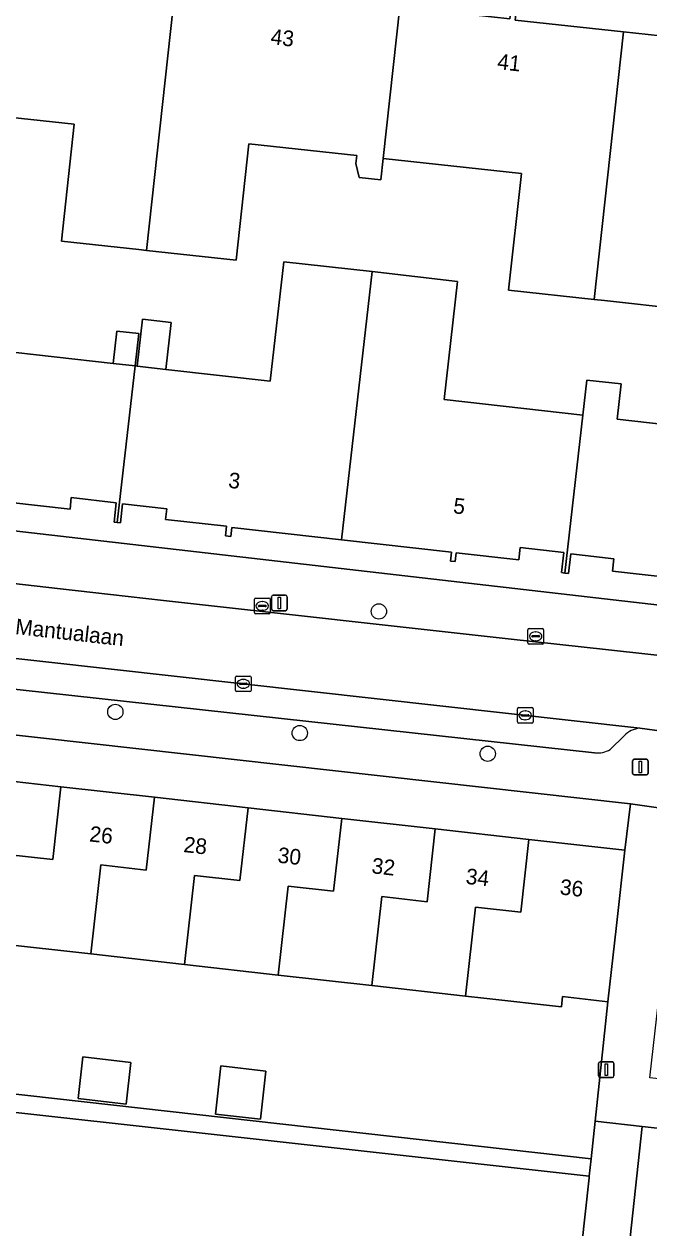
# Model space of a CAD drawing. Extents: x 162082 to 163401, y 388089 to 388636.
# Drawn here: x 162714.5 to 162754.6, y 388131.1 to 388208.4 of the extents above; entities that cross this region are included whole.
import ezdxf

# ---------------------------------------------------------------- set-up
doc = ezdxf.new("R2010")
doc.units = 0
for name, color, linetype in [('IMGEO_Boom', 7, 'Continuous'), ('IMGEO_Erf', 7, 'Continuous'), ('IMGEO_Kolk', 7, 'Continuous'), ('IMGEO_Lichtmast', 7, 'Continuous'), ('IMGEO_Muur', 7, 'Continuous'), ('IMGEO_Openbare_ruimte_label', 7, 'Continuous'), ('IMGEO_Pand', 7, 'Continuous'), ('IMGEO_Pand_nummerreeks', 7, 'Continuous'), ('IMGEO_Parkeervlak_open', 7, 'Continuous'), ('IMGEO_Rijbaan_lokaal_open', 7, 'Continuous'), ('IMGEO_Voetpad_open', 7, 'Continuous')]:
    doc.layers.add(name, color=color, linetype=linetype)

msp = doc.modelspace()

# ---------------------------------------------------------------- linework, layer by layer
at = {"layer": 'IMGEO_Boom'}
for centre in [(162737.249, 388170.682), (162720.359, 388164.238), (162732.179, 388162.883), (162744.226, 388161.554)]:
    msp.add_circle(centre, 0.489, dxfattribs=at)
at = {"layer": 'IMGEO_Erf'}
for points in [[(162767.722, 388208.275), (162710.107, 388214.707), (162709.83, 388212.61), (162716.996, 388211.825), (162717.055, 388212.363), (162717.33, 388212.333), (162717.271, 388211.798), (162724.237, 388211.019), (162731.262, 388210.233), (162731.317, 388210.742), (162731.584, 388210.712), (162731.531, 388210.232), (162738.585, 388209.46), (162745.641, 388208.688), (162745.699, 388209.216), (162746.058, 388209.176), (162745.995, 388208.607), (162752.938, 388207.858), (162760.04, 388207.092), (162760.098, 388207.622), (162760.382, 388207.591), (162760.325, 388207.072), (162767.499, 388206.287)], [(162690.136, 388165.428), (162690.025, 388164.519), (162692.944, 388164.19), (162692.715, 388162.163), (162698.866, 388161.469), (162704.866, 388160.792), (162710.866, 388160.116), (162716.866, 388159.439), (162722.866, 388158.762), (162728.866, 388158.085), (162734.867, 388157.408), (162740.866, 388156.732), (162746.866, 388156.055), (162753.017, 388155.361), (162753.371, 388158.332)], [(162724.791, 388148.035), (162718.788, 388148.712), (162712.786, 388149.389), (162710.922, 388149.599), (162706.783, 388150.066), (162700.78, 388150.743), (162694.777, 388151.42), (162692.591, 388151.667), (162688.625, 388152.114), (162687.557, 388142.698), (162750.849, 388135.576), (162751.105, 388137.978), (162751.921, 388145.652), (162749.019, 388145.98), (162748.944, 388145.311), (162743.976, 388145.871), (162742.794, 388146.004), (162736.796, 388146.681), (162730.793, 388147.358)], [(162721.342, 388141.761), (162721.043, 388139.088), (162717.966, 388139.432), (162718.265, 388142.106)], [(162686.416, 388132.5), (162692.567, 388131.812), (162698.577, 388131.139), (162704.584, 388130.467), (162710.59, 388129.795), (162716.595, 388129.123), (162722.602, 388128.45), (162728.607, 388127.778), (162734.613, 388127.106), (162740.619, 388126.434), (162741.808, 388126.301), (162746.777, 388125.745), (162749.751, 388125.412), (162750.72, 388134.36), (162750.73, 388134.453), (162687.422, 388141.491)], [(162727.129, 388141.527), (162730.014, 388141.204), (162729.668, 388138.119), (162726.784, 388138.443)], [(162817.616, 388132.026), (162813.209, 388132.465), (162813.117, 388131.452), (162774.618, 388135.355), (162754.126, 388137.65), (162753.09, 388128.162), (162759.25, 388127.458), (162765.261, 388126.772), (162771.273, 388126.085), (162777.284, 388125.399), (162783.297, 388124.712), (162789.309, 388124.025), (162795.321, 388123.339), (162801.333, 388122.652), (162807.344, 388121.965), (162813.503, 388121.262), (162816.444, 388120.926)]]:
    msp.add_lwpolyline(points, close=True, dxfattribs=at)
for points in [[(162756.689, 388190.076), (162751.719, 388190.62), (162751.056, 388190.693), (162745.568, 388191.293), (162746.386, 388198.77), (162737.519, 388199.74), (162737.368, 388198.365), (162735.984, 388198.517), (162735.773, 388199.418), (162735.828, 388199.925), (162728.913, 388200.681), (162728.096, 388193.21), (162722.353, 388193.838), (162721.873, 388193.891), (162716.902, 388194.435), (162717.722, 388201.931), (162708.768, 388202.91)], [(162712.643, 388187.449), (162720.225, 388186.589), (162720.46, 388188.667), (162721.862, 388188.508), (162721.626, 388186.43), (162721.749, 388186.416), (162722.09, 388189.424), (162723.932, 388189.215), (162723.591, 388186.207), (162730.289, 388185.448), (162731.159, 388193.118), (162736.812, 388192.477), (162742.286, 388191.856), (162741.427, 388184.283), (162750.328, 388183.273), (162750.584, 388185.527), (162752.78, 388185.278), (162752.524, 388183.024), (162758.931, 388182.297)], [(162756.227, 388172.812), (162752.226, 388173.265), (162752.317, 388174.061), (162749.543, 388174.375), (162749.401, 388173.121), (162749.178, 388173.146), (162748.953, 388173.171), (162749.099, 388174.464), (162746.306, 388174.78), (162746.216, 388173.988), (162742.211, 388174.442), (162742.147, 388173.878), (162741.841, 388173.912), (162741.906, 388174.48), (162734.864, 388175.279), (162727.823, 388176.077), (162727.757, 388175.492), (162727.422, 388175.53), (162727.491, 388176.144), (162723.575, 388176.588), (162723.651, 388177.263), (162720.828, 388177.584), (162720.689, 388176.357), (162720.485, 388176.38), (162720.279, 388176.403), (162720.421, 388177.654), (162717.537, 388177.981), (162717.454, 388177.245), (162713.462, 388177.697)], [(162705.689, 388176.792), (162763.406, 388170.138)]]:
    msp.add_lwpolyline(points, dxfattribs=at)
at = {"layer": 'IMGEO_Kolk'}
for p, q in [((162729.273, 388170.609), (162729.273, 388171.461)), ((162729.348, 388171.535), (162730.2, 388171.535)), ((162730.274, 388171.461), (162730.274, 388170.609)), ((162729.532, 388171.029), (162729.532, 388171.041)), ((162729.97, 388170.992), (162729.572, 388170.992)), ((162729.575, 388171.078), (162729.973, 388171.078)), ((162729.784, 388170.755), (162729.759, 388170.755)), ((162729.761, 388171.315), (162729.786, 388171.315)), ((162730.016, 388171.041), (162730.016, 388171.029)), ((162730.2, 388170.535), (162729.348, 388170.535)), ((162746.802, 388168.661), (162746.802, 388169.513)), ((162746.877, 388169.587), (162747.729, 388169.587)), ((162747.104, 388169.13), (162747.502, 388169.13)), ((162747.29, 388169.367), (162747.315, 388169.367)), ((162747.803, 388169.513), (162747.803, 388168.661)), ((162747.729, 388168.587), (162746.877, 388168.587)), ((162747.061, 388169.081), (162747.061, 388169.093)), ((162747.499, 388169.044), (162747.101, 388169.044)), ((162747.313, 388168.807), (162747.288, 388168.807)), ((162747.545, 388169.093), (162747.545, 388169.081)), ((162728.058, 388165.615), (162728.058, 388166.467)), ((162728.133, 388166.541), (162728.985, 388166.541)), ((162728.317, 388166.035), (162728.317, 388166.047)), ((162728.36, 388166.084), (162728.758, 388166.084)), ((162728.546, 388166.321), (162728.571, 388166.321)), ((162728.801, 388166.047), (162728.801, 388166.035)), ((162729.059, 388166.467), (162729.059, 388165.615)), ((162728.985, 388165.541), (162728.133, 388165.541)), ((162728.755, 388165.998), (162728.357, 388165.998)), ((162728.569, 388165.761), (162728.544, 388165.761)), ((162746.203, 388164.518), (162747.055, 388164.518)), ((162746.128, 388163.592), (162746.128, 388164.444)), ((162746.387, 388164.012), (162746.387, 388164.024)), ((162746.825, 388163.975), (162746.427, 388163.975)), ((162746.43, 388164.061), (162746.828, 388164.061)), ((162746.639, 388163.738), (162746.614, 388163.738)), ((162746.616, 388164.298), (162746.641, 388164.298)), ((162746.871, 388164.024), (162746.871, 388164.012)), ((162747.129, 388164.444), (162747.129, 388163.592)), ((162747.055, 388163.518), (162746.203, 388163.518))]:
    msp.add_line(p, q, dxfattribs=at)
for points in [[(162729.273, 388170.609), (162729.273, 388171.461)], [(162729.348, 388171.535), (162730.2, 388171.535)], [(162730.274, 388171.461), (162730.274, 388170.609)], [(162730.2, 388170.535), (162729.348, 388170.535)], [(162746.802, 388168.661), (162746.802, 388169.513)], [(162746.877, 388169.587), (162747.729, 388169.587)], [(162747.803, 388169.513), (162747.803, 388168.661)], [(162747.729, 388168.587), (162746.877, 388168.587)], [(162728.058, 388165.615), (162728.058, 388166.467)], [(162728.133, 388166.541), (162728.985, 388166.541)], [(162729.059, 388166.467), (162729.059, 388165.615)], [(162728.985, 388165.541), (162728.133, 388165.541)], [(162746.203, 388164.518), (162747.055, 388164.518)], [(162746.128, 388163.592), (162746.128, 388164.444)], [(162747.129, 388164.444), (162747.129, 388163.592)], [(162747.055, 388163.518), (162746.203, 388163.518)]]:
    msp.add_lwpolyline(points, dxfattribs=at)
for centre, radius, start, end in [((162729.35, 388171.459), 0.0765, 91.55205, 178.44795), ((162729.35, 388171.459), 0.0765, 91.55205, 178.44795), ((162730.198, 388171.459), 0.0765, 1.55205, 88.44795), ((162730.198, 388171.459), 0.0765, 1.55205, 88.44795), ((162729.572, 388171.038), 0.0403, 85.87752, 175.75265), ((162729.569, 388171.028), 0.0366, 178.93798, 274.71019), ((162729.973, 388171.035), 0.043, 264.86636, 352.45326), ((162729.977, 388171.04), 0.0386, 1.73085, 96.63898), ((162729.35, 388170.611), 0.0765, 181.55205, 268.44795), ((162729.35, 388170.611), 0.0765, 181.55205, 268.44795), ((162730.198, 388170.611), 0.0765, 271.55205, 358.44795), ((162730.198, 388170.611), 0.0765, 271.55205, 358.44795), ((162746.879, 388169.511), 0.0765, 91.55205, 178.44795), ((162746.879, 388169.511), 0.0765, 91.55205, 178.44795), ((162747.101, 388169.09), 0.0403, 85.87752, 175.75265), ((162747.506, 388169.092), 0.0386, 1.73085, 96.63898), ((162747.727, 388169.511), 0.0765, 1.55205, 88.44795), ((162747.727, 388169.511), 0.0765, 1.55205, 88.44795), ((162746.879, 388168.663), 0.0765, 181.55205, 268.44795), ((162746.879, 388168.663), 0.0765, 181.55205, 268.44795), ((162747.098, 388169.08), 0.0366, 178.93798, 274.71019), ((162747.502, 388169.087), 0.043, 264.86636, 352.45326), ((162747.727, 388168.663), 0.0765, 271.55205, 358.44795), ((162747.727, 388168.663), 0.0765, 271.55205, 358.44795), ((162728.135, 388166.465), 0.0765, 91.55205, 178.44795), ((162728.135, 388166.465), 0.0765, 91.55205, 178.44795), ((162728.357, 388166.044), 0.0403, 85.87752, 175.75265), ((162728.354, 388166.034), 0.0366, 178.93798, 274.71019), ((162728.758, 388166.041), 0.043, 264.86636, 352.45326), ((162728.762, 388166.046), 0.0386, 1.73085, 96.63898), ((162728.983, 388166.465), 0.0765, 1.55205, 88.44795), ((162728.983, 388166.465), 0.0765, 1.55205, 88.44795), ((162728.135, 388165.617), 0.0765, 181.55205, 268.44795), ((162728.135, 388165.617), 0.0765, 181.55205, 268.44795), ((162728.983, 388165.617), 0.0765, 271.55205, 358.44795), ((162728.983, 388165.617), 0.0765, 271.55205, 358.44795), ((162746.205, 388164.442), 0.0765, 91.55205, 178.44795), ((162746.205, 388164.442), 0.0765, 91.55205, 178.44795), ((162747.053, 388164.442), 0.0765, 1.55205, 88.44795), ((162747.053, 388164.442), 0.0765, 1.55205, 88.44795), ((162746.427, 388164.021), 0.0403, 85.87752, 175.75265), ((162746.424, 388164.011), 0.0366, 178.93798, 274.71019), ((162746.828, 388164.018), 0.043, 264.86636, 352.45326), ((162746.832, 388164.023), 0.0386, 1.73085, 96.63898), ((162746.205, 388163.594), 0.0765, 181.55205, 268.44795), ((162746.205, 388163.594), 0.0765, 181.55205, 268.44795), ((162747.053, 388163.594), 0.0765, 271.55205, 358.44795), ((162747.053, 388163.594), 0.0765, 271.55205, 358.44795)]:
    msp.add_arc(centre, radius, start, end, dxfattribs=at)
for centre, major_axis, ratio, start_param, end_param in [((162729.76, 388171.035), (-0.387, 0.002), 0.722429, 4.712389, 7.853982), ((162729.785, 388171.035), (-0.39, 0.002), 0.717154, 1.570796, 4.712389), ((162747.289, 388169.087), (-0.387, 0.002), 0.722429, 4.712389, 7.853982), ((162747.314, 388169.087), (-0.39, 0.002), 0.717154, 1.570796, 4.712389), ((162728.545, 388166.041), (-0.387, 0.002), 0.722429, 4.712389, 7.853982), ((162728.57, 388166.041), (-0.39, 0.002), 0.717154, 1.570796, 4.712389), ((162746.615, 388164.018), (-0.387, 0.002), 0.722429, 4.712389, 7.853982), ((162746.64, 388164.018), (-0.39, 0.002), 0.717154, 1.570796, 4.712389)]:
    msp.add_ellipse(centre, major_axis=major_axis, ratio=ratio, start_param=start_param, end_param=end_param, dxfattribs=at)
at = {"layer": 'IMGEO_Lichtmast'}
for p, q in [((162730.371, 388170.825), (162730.371, 388171.625)), ((162730.371, 388171.625), (162730.371, 388170.825)), ((162730.471, 388171.725), (162731.261, 388171.725)), ((162731.261, 388171.725), (162730.471, 388171.725)), ((162731.361, 388171.625), (162731.361, 388170.825)), ((162731.361, 388170.825), (162731.361, 388171.625)), ((162731.261, 388170.725), (162730.471, 388170.725)), ((162730.471, 388170.725), (162731.261, 388170.725)), ((162753.512, 388160.298), (162753.512, 388161.098)), ((162753.512, 388161.098), (162753.512, 388160.298)), ((162753.612, 388161.198), (162754.402, 388161.198)), ((162754.402, 388161.198), (162753.612, 388161.198)), ((162754.502, 388161.098), (162754.502, 388160.298)), ((162754.502, 388160.298), (162754.502, 388161.098)), ((162754.402, 388160.198), (162753.612, 388160.198)), ((162753.612, 388160.198), (162754.402, 388160.198)), ((162751.328, 388140.886), (162751.328, 388141.686)), ((162751.328, 388141.686), (162751.328, 388140.886)), ((162751.428, 388141.786), (162752.218, 388141.786)), ((162752.218, 388141.786), (162751.428, 388141.786)), ((162752.318, 388141.686), (162752.318, 388140.886)), ((162752.318, 388140.886), (162752.318, 388141.686)), ((162752.218, 388140.786), (162751.428, 388140.786)), ((162751.428, 388140.786), (162752.218, 388140.786))]:
    msp.add_line(p, q, dxfattribs=at)
for points in [[(162730.791, 388171.6), (162730.941, 388171.6), (162730.941, 388170.85), (162730.791, 388170.85), (162730.791, 388171.6)], [(162753.932, 388161.073), (162754.082, 388161.073), (162754.082, 388160.323), (162753.932, 388160.323), (162753.932, 388161.073)], [(162751.748, 388141.661), (162751.898, 388141.661), (162751.898, 388140.911), (162751.748, 388140.911), (162751.748, 388141.661)]]:
    msp.add_lwpolyline(points, dxfattribs=at)
for centre, start, end in [((162730.471, 388171.625), 90, 180), ((162730.471, 388171.625), 90, 180), ((162731.261, 388171.625), 0, 90), ((162731.261, 388171.625), 360, 90), ((162730.471, 388170.825), 180, 270), ((162730.471, 388170.825), 180, 270), ((162731.261, 388170.825), 270, 0), ((162731.261, 388170.825), 270, 0), ((162753.612, 388161.098), 90, 180), ((162753.612, 388161.098), 90, 180), ((162754.402, 388161.098), 0, 90), ((162754.402, 388161.098), 360, 90), ((162753.612, 388160.298), 180, 270), ((162753.612, 388160.298), 180, 270), ((162754.402, 388160.298), 270, 0), ((162754.402, 388160.298), 270, 0), ((162751.428, 388141.686), 90, 180), ((162751.428, 388141.686), 90, 180), ((162752.218, 388141.686), 0, 90), ((162752.218, 388141.686), 360, 90), ((162751.428, 388140.886), 180, 270), ((162751.428, 388140.886), 180, 270), ((162752.218, 388140.886), 270, 0), ((162752.218, 388140.886), 270, 0)]:
    msp.add_arc(centre, 0.1, start, end, dxfattribs=at)
at = {"layer": 'IMGEO_Muur'}
msp.add_lwpolyline([(162749.751, 388125.412), (162750.72, 388134.36)], dxfattribs=at)
at = {"layer": 'IMGEO_Pand'}
for points in [[(162722.353, 388193.838), (162724.237, 388211.019), (162717.271, 388211.798), (162717.33, 388212.333), (162717.055, 388212.363), (162716.996, 388211.825), (162709.83, 388212.61), (162708.768, 388202.91), (162717.722, 388201.931), (162716.902, 388194.435), (162721.873, 388193.891)], [(162738.585, 388209.46), (162731.531, 388210.232), (162731.584, 388210.712), (162731.317, 388210.742), (162731.262, 388210.233), (162724.237, 388211.019), (162722.353, 388193.838), (162728.096, 388193.21), (162728.913, 388200.681), (162735.828, 388199.925), (162735.773, 388199.418), (162735.984, 388198.517), (162737.368, 388198.365), (162737.519, 388199.74)], [(162737.519, 388199.74), (162746.386, 388198.77), (162745.568, 388191.293), (162751.056, 388190.693), (162752.938, 388207.858), (162745.995, 388208.607), (162746.058, 388209.176), (162745.699, 388209.216), (162745.641, 388208.688), (162738.585, 388209.46)], [(162751.056, 388190.693), (162751.719, 388190.62), (162756.689, 388190.076), (162757.354, 388196.153), (162766.283, 388195.176), (162766.432, 388196.537), (162767.499, 388206.287), (162760.325, 388207.072), (162760.382, 388207.591), (162760.098, 388207.622), (162760.04, 388207.092), (162752.938, 388207.858)], [(162721.626, 388186.43), (162720.225, 388186.589), (162712.643, 388187.449), (162713.504, 388195.041), (162712.849, 388195.115), (162707.88, 388195.679), (162706.975, 388187.702), (162705.936, 388178.541), (162713.185, 388177.719), (162713.124, 388177.183), (162713.4, 388177.152), (162713.462, 388177.697), (162717.454, 388177.245), (162717.537, 388177.981), (162720.421, 388177.654), (162720.279, 388176.403), (162720.485, 388176.38)], [(162736.812, 388192.477), (162731.159, 388193.118), (162730.289, 388185.448), (162723.591, 388186.207), (162721.749, 388186.416), (162721.626, 388186.43), (162720.485, 388176.38), (162720.689, 388176.357), (162720.828, 388177.584), (162723.651, 388177.263), (162723.575, 388176.588), (162727.491, 388176.144), (162727.422, 388175.53), (162727.757, 388175.492), (162727.823, 388176.077), (162734.864, 388175.279)], [(162736.812, 388192.477), (162734.864, 388175.279), (162741.906, 388174.48), (162741.841, 388173.912), (162742.147, 388173.878), (162742.211, 388174.442), (162746.216, 388173.988), (162746.306, 388174.78), (162749.099, 388174.464), (162748.953, 388173.171), (162749.178, 388173.146), (162750.328, 388183.273), (162741.427, 388184.283), (162742.286, 388191.856)], [(162721.749, 388186.416), (162723.591, 388186.207), (162723.932, 388189.215), (162722.09, 388189.424)], [(162765.536, 388189.17), (162760.568, 388189.734), (162759.785, 388189.823), (162758.931, 388182.297), (162752.524, 388183.024), (162752.78, 388185.278), (162750.584, 388185.527), (162750.328, 388183.273), (162749.178, 388173.146), (162749.401, 388173.121), (162749.543, 388174.375), (162752.317, 388174.061), (162752.226, 388173.265), (162756.227, 388172.812), (162756.174, 388172.345), (162756.446, 388172.314), (162756.501, 388172.8), (162763.588, 388171.997)], [(162720.225, 388186.589), (162721.626, 388186.43), (162721.862, 388188.508), (162720.46, 388188.667)], [(162713.427, 388155.1), (162716.343, 388154.771), (162716.866, 388159.439), (162710.866, 388160.116), (162710.344, 388155.448), (162707.425, 388155.777), (162706.783, 388150.066), (162710.922, 388149.599), (162712.786, 388149.389)], [(162722.866, 388158.762), (162716.866, 388159.439), (162716.343, 388154.771), (162713.427, 388155.1), (162712.786, 388149.389), (162718.788, 388148.712), (162719.428, 388154.423), (162722.344, 388154.094)], [(162722.866, 388158.762), (162722.344, 388154.094), (162719.428, 388154.423), (162718.788, 388148.712), (162724.791, 388148.035), (162725.43, 388153.745), (162728.343, 388153.417), (162728.866, 388158.085)], [(162730.793, 388147.358), (162731.432, 388153.068), (162734.344, 388152.739), (162734.867, 388157.408), (162728.866, 388158.085), (162728.343, 388153.417), (162725.43, 388153.745), (162724.791, 388148.035)], [(162736.796, 388146.681), (162737.434, 388152.391), (162740.343, 388152.062), (162740.866, 388156.732), (162734.867, 388157.408), (162734.344, 388152.739), (162731.432, 388153.068), (162730.793, 388147.358)], [(162736.796, 388146.681), (162742.794, 388146.004), (162743.436, 388151.713), (162746.343, 388151.385), (162746.866, 388156.055), (162740.866, 388156.732), (162740.343, 388152.062), (162737.434, 388152.391)], [(162753.017, 388155.361), (162746.866, 388156.055), (162746.343, 388151.385), (162743.436, 388151.713), (162742.794, 388146.004), (162743.976, 388145.871), (162748.944, 388145.311), (162749.019, 388145.98), (162751.921, 388145.652), (162752.473, 388150.542)], [(162717.966, 388139.432), (162721.043, 388139.088), (162721.342, 388141.761), (162718.265, 388142.106)], [(162726.784, 388138.443), (162729.668, 388138.119), (162730.014, 388141.204), (162727.129, 388141.527)]]:
    msp.add_lwpolyline(points, close=True, dxfattribs=at)
at = {"layer": 'IMGEO_Parkeervlak_open'}
for points in [[(162753.966, 388163.189), (162694.451, 388169.835)], [(162697.497, 388167.497), (162751.077, 388161.612)], [(162752.08, 388161.832), (162752.978, 388162.713)]]:
    msp.add_lwpolyline(points, dxfattribs=at)
for centre, radius, start, end in [((162754.105, 388161.638), 1.557, 95.10501, 136.34279), ((162751.238, 388163.274), 1.669, 264.45924, 300.28366)]:
    msp.add_arc(centre, radius, start, end, dxfattribs=at)
at = {"layer": 'IMGEO_Rijbaan_lokaal_open'}
msp.add_lwpolyline([(162723.437, 388171.392), (162716.658, 388172.147), (162680.392, 388176.308), (162680.066, 388171.399), (162690.562, 388170.28), (162694.289, 388169.866), (162694.451, 388169.835), (162753.966, 388163.189), (162756.651, 388162.831), (162757.203, 388167.636), (162751.96, 388168.22), (162745.54, 388168.934)], close=True, dxfattribs=at)
at = {"layer": 'IMGEO_Voetpad_open'}
for points in [[(162667.962, 388177.734), (162677.587, 388176.629), (162680.392, 388176.308), (162716.658, 388172.147), (162723.437, 388171.392), (162745.54, 388168.934), (162751.96, 388168.22), (162757.203, 388167.636), (162760.046, 388167.375), (162760.642, 388167.307)], [(162766.884, 388169.752), (162763.406, 388170.138), (162705.689, 388176.792)], [(162664.145, 388168.344), (162688.677, 388165.591), (162690.136, 388165.428), (162753.371, 388158.332), (162756.524, 388157.89), (162756.874, 388157.847), (162756.854, 388157.711), (162757.874, 388157.615), (162757.9, 388157.737), (162772.131, 388156.161), (162773.046, 388164.918), (162773.053, 388165.285)], [(162751.077, 388161.612), (162697.497, 388167.497)], [(162768.438, 388161.573), (162759.547, 388162.492), (162756.651, 388162.831), (162753.966, 388163.189)], [(162752.978, 388162.713), (162752.08, 388161.832)], [(162687.422, 388141.491), (162750.73, 388134.453), (162750.849, 388135.576), (162687.557, 388142.698)]]:
    msp.add_lwpolyline(points, dxfattribs=at)
for points in [[(162755.5, 388148.483), (162755.506, 388148.535), (162756.524, 388157.89), (162753.371, 388158.332), (162753.017, 388155.361), (162752.473, 388150.542), (162751.921, 388145.652), (162751.105, 388137.978), (162754.126, 388137.65), (162774.618, 388135.355), (162774.75, 388136.429), (162775.904, 388145.795), (162776.095, 388147.622), (162776.287, 388149.451), (162776.99, 388155.606), (162772.131, 388156.161), (162771.112, 388146.842), (162771.106, 388146.784), (162770.255, 388138.988), (162754.611, 388140.767)], [(162752.539, 388123.307), (162753.09, 388128.162), (162754.126, 388137.65), (162751.105, 388137.978), (162750.849, 388135.576), (162750.73, 388134.453), (162750.72, 388134.36), (162749.751, 388125.412), (162749.254, 388120.826), (162748.606, 388115.036), (162748.395, 388113.098), (162751.303, 388112.757)]]:
    msp.add_lwpolyline(points, close=True, dxfattribs=at)
for centre, radius, start, end in [((162754.105, 388161.638), 1.557, 95.10501, 136.34279), ((162751.238, 388163.274), 1.669, 264.45924, 300.28366)]:
    msp.add_arc(centre, radius, start, end, dxfattribs=at)

# ---------------------------------------------------------------- texts
at = {"layer": 'IMGEO_Openbare_ruimte_label'}
msp.add_text('Mantualaan', height=1, rotation=353.62818, dxfattribs=at).set_placement((162713.907, 388169.232))
at = {"layer": 'IMGEO_Pand_nummerreeks'}
for s, rotation, p in [('43', 353.7433, (162730.277, 388207.068)), ('41', 353.74291, (162744.807, 388205.475)), ('3', 353.52558, (162727.566, 388178.621)), ('5', 353.52415, (162741.979, 388176.985)), ('26', 353.5643, (162718.662, 388155.935)), ('28', 353.5643, (162724.695, 388155.255)), ('30', 353.5643, (162730.725, 388154.575)), ('32', 353.5643, (162736.749, 388153.895)), ('34', 353.5643, (162742.783, 388153.215)), ('36', 353.56568, (162748.813, 388152.534))]:
    msp.add_text(s, height=1, rotation=rotation, dxfattribs=at).set_placement(p)

doc.saveas('drawing.dxf')
